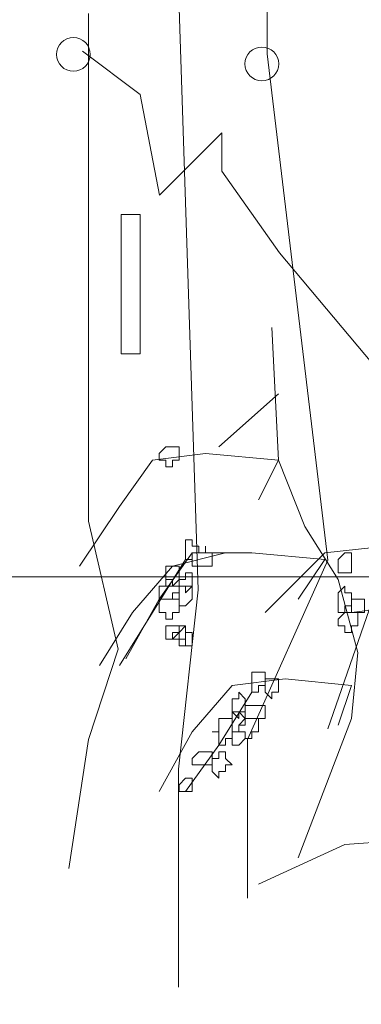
# Model space of a CAD drawing. Header units: millimetres. Extents: x 14400 to 93787, y -21104 to 39413.
# Tile 308 of 328: x 63002 to 63010, y 19709 to 19734. Entities that reach past the tile are written whole.
import ezdxf

# ---------------------------------------------------------------- set-up
doc = ezdxf.new("R2010")
doc.units = ezdxf.units.MM
doc.layers.add('_MODUS - zielen', color=66, linetype='Continuous', lineweight=9)
doc.layers.add('Widok', color=1, linetype='Continuous', lineweight=15)

msp = doc.modelspace()

# ---------------------------------------------------------------- linework, layer by layer
at = {"layer": '_MODUS - zielen', "transparency": 33554687}
for p, q in [((63008.00924, 19732.98597), (63008.00924, 19736.95539)), ((63006.29141, 19719.59657), (63005.80061, 19734.46709)), ((63003.55108, 19721.31468), (63003.55108, 19733.99313)), ((63004.84222, 19731.96981), (63003.40222, 19733.04981)), ((63009.52256, 19720.33714), (63008.00924, 19732.98597)), ((63005.32222, 19729.44981), (63004.84222, 19731.96981)), ((63006.88222, 19731.00981), (63005.32222, 19729.44981)), ((63006.88222, 19730.04981), (63006.88222, 19731.00981)), ((63008.32222, 19728.00981), (63006.88222, 19730.04981)), ((63004.84222, 19728.96981), (63004.36222, 19728.96981)), ((63004.36222, 19728.96981), (63004.36222, 19725.48981)), ((63004.84222, 19725.48981), (63004.84222, 19728.96981)), ((63010.84222, 19725.00981), (63008.32222, 19728.00981)), ((63004.36222, 19725.48981), (63004.84222, 19725.48981)), ((63004.28729, 19718.11545), (63003.55108, 19721.31468)), ((63009.52256, 19716.13073), (63011.24038, 19721.0777)), ((63007.51843, 19715.86413), (63009.52256, 19720.33714)), ((63005.80061, 19715.12357), (63006.29141, 19719.59657)), ((63003.55108, 19715.86413), (63004.28729, 19718.11545)), ((63003.06027, 19712.63527), (63003.55108, 19715.86413)), ((63007.51843, 19711.89471), (63007.51843, 19715.86413)), ((63005.80061, 19709.67302), (63005.80061, 19715.12357))]:
    msp.add_line(p, q, dxfattribs=at)
for points in [[(63003.59504, 19732.96817, -1), (63002.75349, 19732.96817, -1)], [(63008.2986, 19732.73119, -1), (63007.45706, 19732.73119, -1)]]:
    msp.add_lwpolyline(points, format="xyb", close=True, dxfattribs=at)
for points in [[(63008.78896, 19712.90773), (63010.11267, 19716.38246), (63010.27813, 19718.0371), (63009.78174, 19719.85719), (63008.95443, 19721.1809), (63008.29257, 19722.83554), (63008.12711, 19726.14481)], [(63006.8034, 19723.16646), (63008.29257, 19724.49017), (63008.29257, 19724.49017)], [(63007.79618, 19721.84276), (63008.29257, 19722.83554), (63006.47248, 19723.001), (63005.14877, 19722.83554), (63004.32145, 19721.67729), (63003.32867, 19720.18812)], [(63007.96165, 19719.02988), (63009.45082, 19720.51905), (63012.42916, 19720.84997), (63013.5874, 19720.84997), (63014.74565, 19720.51905), (63016.73121, 19719.3608)], [(63006.96887, 19720.51905), (63005.64516, 19720.18812), (63004.65238, 19719.02988), (63003.82506, 19717.70617)], [(63008.78896, 19719.3608), (63009.45082, 19720.35358), (63007.63072, 19720.51905), (63006.14155, 19720.51905), (63005.31423, 19719.3608), (63004.48691, 19717.87163)], [(63005.97609, 19720.35358), (63005.14877, 19719.02988), (63004.32145, 19717.70617)], [(63010.11267, 19719.02988), (63011.43638, 19719.19534), (63012.42916, 19718.86441), (63014.41472, 19717.70617)], [(63009.78174, 19716.217), (63010.11267, 19717.20978), (63008.45804, 19717.37524), (63007.13433, 19717.20978), (63006.14155, 19716.05153), (63005.31423, 19714.56236)], [(63007.63072, 19717.04432), (63006.8034, 19715.72061), (63005.97609, 19714.56236)], [(63012.2637, 19713.40412), (63009.94721, 19713.23866), (63007.79618, 19712.24588)]]:
    msp.add_lwpolyline(points, dxfattribs=at)
for points in [[(63005.64516, 19723.16646), (63005.64516, 19723.16646), (63005.81062, 19723.16646), (63005.81062, 19723.001), (63005.81062, 19722.83554), (63005.64516, 19722.83554), (63005.64516, 19722.83554), (63005.64516, 19722.83554), (63005.64516, 19722.67007), (63005.47969, 19722.67007), (63005.47969, 19722.83554), (63005.31423, 19722.83554), (63005.31423, 19722.83554), (63005.31423, 19723.001), (63005.47969, 19723.16646), (63005.47969, 19723.16646)], [(63006.14155, 19720.84997), (63006.14155, 19720.68451), (63006.30701, 19720.68451), (63006.30701, 19720.51905), (63006.14155, 19720.51905), (63006.14155, 19720.51905), (63006.14155, 19720.35358), (63006.14155, 19720.35358), (63005.97609, 19720.35358), (63005.97609, 19720.35358), (63005.97609, 19720.51905), (63005.97609, 19720.51905), (63005.97609, 19720.68451), (63005.97609, 19720.84997)], [(63006.47248, 19720.51905), (63006.63794, 19720.51905), (63006.63794, 19720.51905), (63006.63794, 19720.35358), (63006.63794, 19720.18812), (63006.47248, 19720.18812), (63006.47248, 19720.18812), (63006.47248, 19720.18812), (63006.30701, 19720.18812), (63006.30701, 19720.18812), (63006.14155, 19720.18812), (63006.14155, 19720.35358), (63006.14155, 19720.51905), (63006.30701, 19720.51905), (63006.47248, 19720.51905), (63006.47248, 19720.68451), (63006.47248, 19720.68451)], [(63009.94721, 19720.51905), (63010.11267, 19720.51905), (63010.11267, 19720.35358), (63010.11267, 19720.18812), (63010.11267, 19720.18812), (63010.11267, 19720.02266), (63009.94721, 19720.02266), (63009.94721, 19720.02266), (63009.78174, 19720.02266), (63009.78174, 19720.18812), (63009.78174, 19720.18812), (63009.78174, 19720.35358)], [(63005.64516, 19720.18812), (63005.81062, 19720.18812), (63005.81062, 19720.02266), (63005.81062, 19719.85719), (63005.81062, 19719.85719), (63005.64516, 19719.69173), (63005.64516, 19719.69173), (63005.47969, 19719.69173), (63005.47969, 19719.85719), (63005.47969, 19719.85719), (63005.47969, 19720.02266), (63005.47969, 19720.18812)], [(63006.14155, 19720.02266), (63006.14155, 19719.85719), (63006.14155, 19719.85719), (63006.14155, 19719.85719), (63006.14155, 19719.69173), (63006.14155, 19719.69173), (63005.97609, 19719.52627), (63005.97609, 19719.52627), (63005.97609, 19719.69173), (63005.81062, 19719.69173), (63005.81062, 19719.69173), (63005.81062, 19719.85719), (63005.97609, 19719.85719), (63005.97609, 19720.02266), (63005.97609, 19720.02266)], [(63005.64516, 19719.85719), (63005.64516, 19719.69173), (63005.81062, 19719.69173), (63005.81062, 19719.69173), (63005.81062, 19719.52627), (63005.64516, 19719.52627), (63005.64516, 19719.3608), (63005.64516, 19719.3608), (63005.47969, 19719.3608), (63005.31423, 19719.3608), (63005.31423, 19719.52627), (63005.31423, 19719.69173), (63005.31423, 19719.69173), (63005.47969, 19719.69173), (63005.47969, 19719.85719)], [(63005.97609, 19719.69173), (63006.14155, 19719.69173), (63006.14155, 19719.52627), (63006.14155, 19719.3608), (63006.14155, 19719.3608), (63005.97609, 19719.19534), (63005.97609, 19719.19534), (63005.81062, 19719.19534), (63005.81062, 19719.3608), (63005.64516, 19719.3608), (63005.81062, 19719.3608), (63005.81062, 19719.52627), (63005.81062, 19719.69173)], [(63009.94721, 19719.69173), (63009.94721, 19719.52627), (63010.11267, 19719.52627), (63010.11267, 19719.3608), (63010.11267, 19719.3608), (63010.11267, 19719.19534), (63009.94721, 19719.19534), (63009.94721, 19719.02988), (63009.78174, 19719.02988), (63009.78174, 19719.19534), (63009.78174, 19719.19534), (63009.78174, 19719.3608), (63009.78174, 19719.3608), (63009.78174, 19719.52627)], [(63005.64516, 19719.3608), (63005.64516, 19719.3608), (63005.81062, 19719.3608), (63005.81062, 19719.19534), (63005.81062, 19719.02988), (63005.64516, 19719.02988), (63005.64516, 19719.02988), (63005.64516, 19719.02988), (63005.64516, 19718.86441), (63005.47969, 19718.86441), (63005.47969, 19719.02988), (63005.31423, 19719.02988), (63005.31423, 19719.02988), (63005.31423, 19719.19534), (63005.31423, 19719.3608), (63005.47969, 19719.3608), (63005.47969, 19719.3608)], [(63010.27813, 19719.3608), (63010.4436, 19719.3608), (63010.4436, 19719.3608), (63010.4436, 19719.19534), (63010.4436, 19719.02988), (63010.4436, 19719.02988), (63010.27813, 19719.02988), (63010.27813, 19719.02988), (63010.11267, 19719.02988), (63010.11267, 19719.02988), (63010.11267, 19719.19534), (63010.11267, 19719.3608)], [(63010.11267, 19719.02988), (63010.11267, 19719.02988), (63010.27813, 19719.02988), (63010.27813, 19718.86441), (63010.27813, 19718.69895), (63010.27813, 19718.69895), (63010.11267, 19718.69895), (63010.11267, 19718.53349), (63009.94721, 19718.53349), (63009.94721, 19718.53349), (63009.94721, 19718.69895), (63009.78174, 19718.69895), (63009.78174, 19718.69895), (63009.78174, 19718.86441), (63009.94721, 19719.02988), (63009.94721, 19719.02988), (63009.94721, 19719.02988)], [(63005.64516, 19718.69895), (63005.64516, 19718.69895), (63005.81062, 19718.69895), (63005.81062, 19718.53349), (63005.64516, 19718.36802), (63005.64516, 19718.36802), (63005.47969, 19718.36802), (63005.47969, 19718.53349), (63005.47969, 19718.69895)], [(63005.97609, 19718.69895), (63005.97609, 19718.53349), (63005.97609, 19718.36802), (63005.97609, 19718.36802), (63005.97609, 19718.36802), (63005.97609, 19718.20256), (63005.81062, 19718.20256), (63005.81062, 19718.36802), (63005.64516, 19718.36802), (63005.81062, 19718.36802), (63005.81062, 19718.53349)], [(63005.97609, 19718.69895), (63005.97609, 19718.53349), (63005.97609, 19718.53349), (63005.97609, 19718.36802), (63005.97609, 19718.36802), (63005.81062, 19718.36802), (63005.64516, 19718.36802), (63005.64516, 19718.36802), (63005.64516, 19718.53349), (63005.81062, 19718.53349), (63005.81062, 19718.69895)], [(63006.14155, 19718.53349), (63006.14155, 19718.36802), (63006.14155, 19718.36802), (63006.14155, 19718.20256), (63006.14155, 19718.20256), (63005.97609, 19718.20256), (63005.97609, 19718.36802), (63005.97609, 19718.36802), (63005.97609, 19718.36802), (63005.97609, 19718.53349)], [(63007.79618, 19717.54071), (63007.96165, 19717.54071), (63007.96165, 19717.37524), (63007.96165, 19717.20978), (63007.96165, 19717.20978), (63007.79618, 19717.20978), (63007.79618, 19717.04432), (63007.63072, 19717.04432), (63007.63072, 19717.04432), (63007.63072, 19717.20978), (63007.63072, 19717.20978), (63007.63072, 19717.37524), (63007.63072, 19717.54071), (63007.63072, 19717.54071)], [(63008.29257, 19717.37524), (63008.29257, 19717.20978), (63008.29257, 19717.20978), (63008.29257, 19717.20978), (63008.29257, 19717.04432), (63008.29257, 19717.04432), (63008.29257, 19717.04432), (63008.12711, 19717.04432), (63008.12711, 19716.87885), (63007.96165, 19717.04432), (63007.96165, 19717.04432), (63007.96165, 19717.04432), (63007.96165, 19717.20978), (63007.96165, 19717.20978), (63007.96165, 19717.37524), (63008.12711, 19717.37524)], [(63007.29979, 19717.04432), (63007.46526, 19716.87885), (63007.46526, 19716.71339), (63007.46526, 19716.71339), (63007.46526, 19716.54792), (63007.29979, 19716.54792), (63007.29979, 19716.38246), (63007.29979, 19716.38246), (63007.13433, 19716.54792), (63007.13433, 19716.71339), (63007.13433, 19716.71339), (63007.13433, 19716.87885), (63007.29979, 19716.87885)], [(63007.79618, 19716.71339), (63007.96165, 19716.71339), (63007.96165, 19716.54792), (63007.96165, 19716.38246), (63007.79618, 19716.38246), (63007.79618, 19716.38246), (63007.63072, 19716.38246), (63007.63072, 19716.38246), (63007.46526, 19716.38246), (63007.46526, 19716.38246), (63007.46526, 19716.54792), (63007.46526, 19716.71339), (63007.63072, 19716.71339), (63007.63072, 19716.71339), (63007.63072, 19716.71339)], [(63006.96887, 19716.38246), (63007.13433, 19716.38246), (63007.13433, 19716.217), (63007.13433, 19716.05153), (63007.13433, 19716.05153), (63007.13433, 19715.88607), (63006.96887, 19715.88607), (63006.96887, 19715.72061), (63006.8034, 19715.72061), (63006.8034, 19715.88607), (63006.8034, 19716.05153), (63006.63794, 19716.05153), (63006.8034, 19716.05153), (63006.8034, 19716.217), (63006.8034, 19716.38246)], [(63007.29979, 19716.54792), (63007.46526, 19716.38246), (63007.46526, 19716.38246), (63007.29979, 19716.217), (63007.29979, 19716.05153), (63007.29979, 19716.05153), (63007.13433, 19716.05153), (63007.13433, 19716.05153), (63007.13433, 19716.217), (63007.13433, 19716.38246), (63007.13433, 19716.38246), (63007.13433, 19716.54792)], [(63007.63072, 19716.38246), (63007.63072, 19716.38246), (63007.79618, 19716.38246), (63007.79618, 19716.217), (63007.79618, 19716.05153), (63007.79618, 19716.05153), (63007.63072, 19716.05153), (63007.63072, 19715.88607), (63007.63072, 19715.88607), (63007.46526, 19715.88607), (63007.46526, 19716.05153), (63007.29979, 19716.05153), (63007.29979, 19716.05153), (63007.29979, 19716.217), (63007.46526, 19716.217), (63007.46526, 19716.38246)], [(63007.29979, 19716.05153), (63007.29979, 19716.05153), (63007.46526, 19716.05153), (63007.46526, 19715.88607), (63007.29979, 19715.72061), (63007.29979, 19715.72061), (63007.29979, 19715.72061), (63007.13433, 19715.72061), (63007.13433, 19715.72061), (63007.13433, 19715.72061), (63007.13433, 19715.88607), (63007.13433, 19716.05153), (63007.13433, 19716.05153), (63007.13433, 19716.05153)], [(63006.47248, 19715.55514), (63006.63794, 19715.55514), (63006.63794, 19715.55514), (63006.63794, 19715.38968), (63006.63794, 19715.22422), (63006.47248, 19715.22422), (63006.47248, 19715.22422), (63006.47248, 19715.22422), (63006.30701, 19715.22422), (63006.30701, 19715.22422), (63006.14155, 19715.22422), (63006.14155, 19715.38968), (63006.30701, 19715.55514), (63006.30701, 19715.55514)], [(63006.96887, 19715.55514), (63006.96887, 19715.38968), (63007.13433, 19715.22422), (63006.96887, 19715.22422), (63006.96887, 19715.05875), (63006.8034, 19715.05875), (63006.8034, 19714.89329), (63006.8034, 19714.89329), (63006.63794, 19715.05875), (63006.63794, 19715.22422), (63006.63794, 19715.22422), (63006.63794, 19715.38968), (63006.8034, 19715.38968), (63006.8034, 19715.55514), (63006.8034, 19715.55514)], [(63006.14155, 19714.89329), (63006.14155, 19714.89329), (63006.14155, 19714.72783), (63006.14155, 19714.56236), (63006.14155, 19714.56236), (63005.97609, 19714.56236), (63005.97609, 19714.56236), (63005.81062, 19714.56236), (63005.81062, 19714.56236), (63005.81062, 19714.72783), (63005.97609, 19714.89329), (63005.97609, 19714.89329)]]:
    msp.add_lwpolyline(points, close=True, dxfattribs=at)
at = {"layer": 'Widok', "color": 1}
msp.add_lwpolyline([(63088.88549, 19719.92356), (62845.10965, 19719.92356), (62845.10965, 19689.92356)], dxfattribs=at)

doc.saveas('drawing.dxf')
